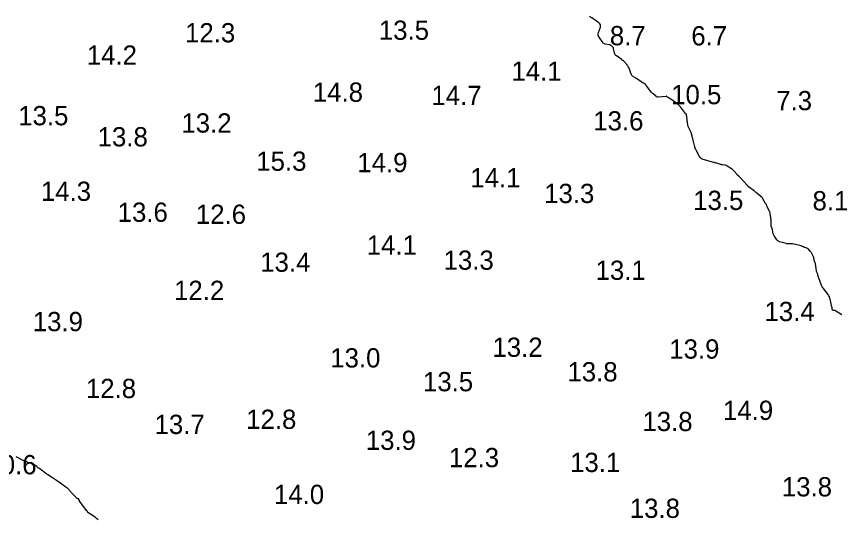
# Model space of a CAD drawing. Extents: x 815352 to 820877, y 582403 to 597439.
# Drawn here: x 817930.1 to 818143.8, y 595534.5 to 595665.1 of the extents above; entities that cross this region are included whole.
import ezdxf

# ---------------------------------------------------------------- set-up
doc = ezdxf.new("R2010")
doc.units = 0
doc.layers.add('V-CONT-EL12', color=7, linetype='Continuous')
doc.layers.add('V-TOPO-SOUN', color=7, linetype='Continuous')

msp = doc.modelspace()

# ---------------------------------------------------------------- linework, layer by layer
at = {"layer": 'V-CONT-EL12'}
for points in [[(818144.21, 595587.7), (818142.4, 595588.76), (818142.36, 595588.77), (818142.32, 595588.79), (818142.28, 595588.79), (818142.24, 595588.8), (818142.05, 595588.79), (818142.02, 595588.79), (818141.99, 595588.8), (818141.97, 595588.81), (818141.94, 595588.82), (818141.82, 595588.89), (818141.8, 595588.9), (818141.79, 595588.91), (818141.78, 595588.93), (818141.77, 595588.95), (818141.73, 595589.04), (818141.73, 595589.06), (818141.72, 595589.08), (818141.72, 595589.11), (818141.71, 595589.13), (818141.66, 595589.47), (818141.65, 595589.53), (818141.64, 595589.6), (818141.63, 595589.66), (818141.62, 595589.73), (818141.2, 595591.69), (818141.11, 595592.02), (818140.98, 595592.33), (818140.83, 595592.63), (818140.63, 595592.92), (818139.44, 595594.49), (818139.41, 595594.53), (818139.38, 595594.57), (818139.34, 595594.61), (818139.31, 595594.64), (818139.17, 595594.79), (818139.14, 595594.83), (818139.11, 595594.87), (818139.08, 595594.92), (818139.06, 595594.96), (818138.83, 595595.52), (818138.79, 595595.63), (818138.75, 595595.74), (818138.71, 595595.85), (818138.67, 595595.96), (818137.99, 595597.99), (818137.96, 595598.08), (818137.93, 595598.17), (818137.89, 595598.26), (818137.86, 595598.35), (818137.72, 595598.72), (818137.68, 595598.81), (818137.65, 595598.9), (818137.63, 595599), (818137.62, 595599.1), (818137.38, 595600.86), (818137.37, 595600.95), (818137.35, 595601.03), (818137.32, 595601.11), (818137.29, 595601.19), (818137.14, 595601.5), (818137.1, 595601.58), (818137.08, 595601.66), (818137.05, 595601.74), (818137.04, 595601.82), (818136.94, 595602.41), (818136.91, 595602.54), (818136.87, 595602.66), (818136.83, 595602.78), (818136.77, 595602.89), (818136.41, 595603.59), (818136.33, 595603.74), (818136.24, 595603.87), (818136.14, 595604), (818136.04, 595604.13), (818135.55, 595604.68), (818135.46, 595604.77), (818135.36, 595604.84), (818135.25, 595604.9), (818135.14, 595604.95), (818134.57, 595605.15), (818134.49, 595605.17), (818134.41, 595605.21), (818134.33, 595605.24), (818134.26, 595605.27), (818133.96, 595605.42), (818133.89, 595605.46), (818133.81, 595605.49), (818133.73, 595605.51), (818133.65, 595605.54), (818131.38, 595606.08), (818131.33, 595606.09), (818131.27, 595606.09), (818131.22, 595606.1), (818131.17, 595606.09), (818130.95, 595606.08), (818130.9, 595606.08), (818130.85, 595606.08), (818130.79, 595606.08), (818130.74, 595606.08), (818130.19, 595606.09), (818130.08, 595606.09), (818129.98, 595606.11), (818129.87, 595606.12), (818129.76, 595606.15), (818128.06, 595606.63), (818127.84, 595606.7), (818127.65, 595606.82), (818127.48, 595606.96), (818127.33, 595607.13), (818126.79, 595607.89), (818126.66, 595608.08), (818126.56, 595608.29), (818126.47, 595608.5), (818126.41, 595608.72), (818126.08, 595610.14), (818126.06, 595610.18), (818126.05, 595610.22), (818126.04, 595610.26), (818126.02, 595610.29), (818125.94, 595610.44), (818125.92, 595610.48), (818125.91, 595610.52), (818125.9, 595610.56), (818125.9, 595610.6), (818125.86, 595611.99), (818125.85, 595612.2), (818125.84, 595612.41), (818125.81, 595612.62), (818125.78, 595612.83), (818125.59, 595613.99), (818125.59, 595614.03), (818125.58, 595614.08), (818125.57, 595614.12), (818125.56, 595614.16), (818125.51, 595614.33), (818125.5, 595614.37), (818125.49, 595614.41), (818125.47, 595614.45), (818125.45, 595614.49), (818124.85, 595615.73), (818124.74, 595615.94), (818124.63, 595616.15), (818124.52, 595616.36), (818124.4, 595616.57), (818123.74, 595617.74), (818123.72, 595617.77), (818123.7, 595617.81), (818123.69, 595617.85), (818123.67, 595617.89), (818123.61, 595618.04), (818123.59, 595618.08), (818123.57, 595618.11), (818123.54, 595618.13), (818123.5, 595618.15), (818123.35, 595618.24), (818123.31, 595618.26), (818123.28, 595618.28), (818123.24, 595618.31), (818123.21, 595618.33), (818122.17, 595619.22), (818121.98, 595619.38), (818121.8, 595619.53), (818121.61, 595619.68), (818121.41, 595619.83), (818120.01, 595620.89), (818119.98, 595620.91), (818119.95, 595620.94), (818119.93, 595620.96), (818119.9, 595620.99), (818119.8, 595621.11), (818119.77, 595621.14), (818119.75, 595621.17), (818119.72, 595621.2), (818119.69, 595621.23), (818117.72, 595623.38), (818117.66, 595623.44), (818117.6, 595623.5), (818117.54, 595623.56), (818117.48, 595623.62), (818117.23, 595623.84), (818117.17, 595623.9), (818117.11, 595623.96), (818117.05, 595624.02), (818117, 595624.08), (818116.23, 595624.97), (818116.08, 595625.13), (818115.92, 595625.29), (818115.75, 595625.42), (818115.56, 595625.55), (818114.47, 595626.26), (818114.33, 595626.34), (818114.18, 595626.41), (818114.03, 595626.46), (818113.86, 595626.49), (818113.21, 595626.6), (818113.04, 595626.63), (818112.88, 595626.67), (818112.72, 595626.71), (818112.56, 595626.75), (818111.74, 595626.99), (818111.55, 595627.04), (818111.35, 595627.1), (818111.16, 595627.15), (818110.97, 595627.21), (818108.25, 595627.98), (818107.95, 595628.09), (818107.69, 595628.26), (818107.47, 595628.48), (818107.29, 595628.75), (818106.39, 595630.38), (818106.36, 595630.44), (818106.33, 595630.51), (818106.3, 595630.58), (818106.27, 595630.65), (818106.17, 595630.93), (818106.15, 595631), (818106.13, 595631.07), (818106.1, 595631.15), (818106.08, 595631.22), (818105.6, 595633.03), (818105.57, 595633.15), (818105.53, 595633.27), (818105.5, 595633.39), (818105.47, 595633.51), (818105.33, 595634.09), (818105.31, 595634.16), (818105.29, 595634.23), (818105.28, 595634.3), (818105.26, 595634.38), (818105.21, 595634.67), (818105.19, 595634.74), (818105.17, 595634.81), (818105.14, 595634.88), (818105.11, 595634.95), (818104.44, 595636.37), (818104.37, 595636.51), (818104.32, 595636.65), (818104.28, 595636.8), (818104.25, 595636.95), (818104.15, 595637.56), (818104.13, 595637.71), (818104.11, 595637.86), (818104.09, 595638.01), (818104.07, 595638.17), (818103.97, 595639.17), (818103.94, 595639.39), (818103.87, 595639.59), (818103.78, 595639.78), (818103.65, 595639.95), (818102.32, 595641.6), (818102.09, 595641.88), (818101.84, 595642.13), (818101.57, 595642.37), (818101.28, 595642.58), (818099.61, 595643.78), (818099.56, 595643.81), (818099.52, 595643.84), (818099.47, 595643.86), (818099.43, 595643.89), (818099.24, 595643.98), (818099.19, 595644.01), (818099.15, 595644.04), (818099.11, 595644.07), (818099.07, 595644.1), (818098.79, 595644.36), (818098.78, 595644.37), (818098.77, 595644.37), (818098.76, 595644.38), (818098.74, 595644.38), (818098.69, 595644.37), (818098.68, 595644.37), (818098.66, 595644.36), (818098.65, 595644.36), (818098.64, 595644.36), (818096.55, 595644.14), (818096.5, 595644.14), (818096.44, 595644.15), (818096.39, 595644.16), (818096.35, 595644.18), (818096.15, 595644.26), (818096.1, 595644.28), (818096.06, 595644.31), (818096.01, 595644.34), (818095.97, 595644.37), (818095.25, 595644.98), (818095.12, 595645.1), (818094.99, 595645.22), (818094.88, 595645.35), (818094.77, 595645.48), (818093.6, 595647.01), (818093.53, 595647.09), (818093.46, 595647.17), (818093.38, 595647.25), (818093.31, 595647.33), (818092.89, 595647.72), (818092.85, 595647.74), (818092.82, 595647.77), (818092.78, 595647.79), (818092.74, 595647.81), (818092.58, 595647.89), (818092.54, 595647.91), (818092.5, 595647.93), (818092.46, 595647.95), (818092.42, 595647.98), (818090.94, 595648.96), (818090.83, 595649.03), (818090.72, 595649.1), (818090.61, 595649.17), (818090.49, 595649.24), (818089.91, 595649.58), (818089.86, 595649.62), (818089.82, 595649.65), (818089.79, 595649.7), (818089.76, 595649.75), (818089.65, 595649.95), (818089.62, 595650), (818089.6, 595650.06), (818089.57, 595650.11), (818089.55, 595650.16), (818088.99, 595651.67), (818088.89, 595651.9), (818088.77, 595652.12), (818088.63, 595652.32), (818088.48, 595652.51), (818087.53, 595653.58), (818087.5, 595653.6), (818087.47, 595653.63), (818087.44, 595653.65), (818087.41, 595653.67), (818087.25, 595653.77), (818087.24, 595653.78), (818087.22, 595653.79), (818087.21, 595653.8), (818087.2, 595653.81), (818087.14, 595653.86), (818087.13, 595653.87), (818087.12, 595653.88), (818087.1, 595653.89), (818087.09, 595653.9), (818085.71, 595654.84), (818085.53, 595654.99), (818085.39, 595655.16), (818085.29, 595655.36), (818085.23, 595655.58), (818084.99, 595656.79), (818084.97, 595656.88), (818084.93, 595656.97), (818084.88, 595657.04), (818084.81, 595657.11), (818084.47, 595657.43), (818084.43, 595657.47), (818084.39, 595657.5), (818084.34, 595657.54), (818084.29, 595657.57), (818084.11, 595657.68), (818084.06, 595657.71), (818084.01, 595657.73), (818083.96, 595657.74), (818083.91, 595657.76), (818082.81, 595657.92), (818082.62, 595657.97), (818082.45, 595658.05), (818082.31, 595658.16), (818082.18, 595658.31), (818081.23, 595659.69), (818081.07, 595659.98), (818080.99, 595660.28), (818080.99, 595660.59), (818081.06, 595660.92), (818081.55, 595662.32), (818081.62, 595662.64), (818081.58, 595662.93), (818081.44, 595663.19), (818081.2, 595663.42), (818079.32, 595664.76), (818079.03, 595664.95), (818078.74, 595665.13)], [(817951.26, 595534.49), (817950.89, 595534.83), (817950.8, 595534.91), (817950.7, 595534.99), (817950.6, 595535.06), (817950.5, 595535.13), (817948.65, 595536.38), (817948.62, 595536.4), (817948.6, 595536.43), (817948.58, 595536.46), (817948.57, 595536.49), (817948.54, 595536.63), (817948.52, 595536.66), (817948.51, 595536.69), (817948.49, 595536.72), (817948.46, 595536.74), (817948.34, 595536.82), (817948.32, 595536.84), (817948.29, 595536.86), (817948.27, 595536.89), (817948.24, 595536.91), (817946.58, 595539.17), (817946.53, 595539.24), (817946.49, 595539.3), (817946.46, 595539.37), (817946.43, 595539.44), (817946.31, 595539.76), (817946.28, 595539.82), (817946.24, 595539.86), (817946.19, 595539.9), (817946.14, 595539.93), (817945.89, 595540.03), (817945.83, 595540.06), (817945.77, 595540.09), (817945.72, 595540.13), (817945.67, 595540.18), (817944.85, 595541.01), (817944.7, 595541.16), (817944.55, 595541.32), (817944.4, 595541.48), (817944.26, 595541.64), (817943.5, 595542.5), (817943.44, 595542.56), (817943.37, 595542.62), (817943.31, 595542.68), (817943.24, 595542.73), (817942.95, 595542.93), (817942.88, 595542.98), (817942.81, 595543.03), (817942.74, 595543.08), (817942.67, 595543.13), (817942.24, 595543.43), (817942.14, 595543.5), (817942.05, 595543.57), (817941.95, 595543.64), (817941.86, 595543.7), (817940.47, 595544.67), (817940.23, 595544.84), (817939.98, 595545), (817939.73, 595545.17), (817939.48, 595545.33), (817938.21, 595546.13), (817938.1, 595546.21), (817937.98, 595546.29), (817937.87, 595546.37), (817937.76, 595546.45), (817937.33, 595546.8), (817937.22, 595546.89), (817937.11, 595546.97), (817937, 595547.06), (817936.89, 595547.14), (817935.88, 595547.87), (817935.75, 595547.96), (817935.62, 595548.06), (817935.5, 595548.16), (817935.37, 595548.26), (817934.88, 595548.67), (817934.75, 595548.77), (817934.62, 595548.85), (817934.48, 595548.92), (817934.33, 595548.97), (817933.07, 595549.37), (817932.97, 595549.4), (817932.88, 595549.43), (817932.79, 595549.47), (817932.7, 595549.51), (817932.22, 595549.71), (817932.19, 595549.72), (817932.16, 595549.74), (817932.13, 595549.75), (817932.1, 595549.76), (817931.99, 595549.8), (817931.96, 595549.81), (817931.93, 595549.82), (817931.9, 595549.83), (817931.87, 595549.85), (817930.07, 595550.82)]]:
    msp.add_lwpolyline(points, dxfattribs=at)

# ---------------------------------------------------------------- texts
at = {"layer": 'V-TOPO-SOUN'}
for s, p in [('12.3 ', (817973.84, 595658.37)), ('13.5 ', (818024.1, 595659.03)), ('8.7', (818084.02, 595657.62)), ('6.7', (818105.15, 595657.59)), ('14.2 ', (817948.35, 595652.57)), ('14.1 ', (818058.49, 595648.4)), ('14.8 ', (818006.98, 595642.95)), ('10.5 ', (818099.92, 595642.31)), ('14.7 ', (818037.72, 595642.1)), ('7.3', (818127.17, 595640.76)), ('13.5 ', (817930.57, 595636.85)), ('13.2 ', (817972.89, 595634.95)), ('13.6 ', (818079.72, 595635.51)), ('13.8 ', (817951.17, 595631.37)), ('15.3 ', (817992.31, 595625.04)), ('14.9 ', (818018.52, 595624.68)), ('14.1 ', (818047.83, 595620.74)), ('14.3 ', (817936.44, 595617.23)), ('13.3 ', (818066.98, 595616.67)), ('13.5 ', (818105.63, 595614.87)), ('8.1', (818136.59, 595614.77)), ('13.6 ', (817956.36, 595611.79)), ('12.6 ', (817976.64, 595611.26)), ('14.1 ', (818020.96, 595603.29)), ('13.4 ', (817993.33, 595598.83)), ('13.3 ', (818040.9, 595599.35)), ('13.1 ', (818080.31, 595596.73)), ('12.2 ', (817970.98, 595591.51)), ('13.4 ', (818124.13, 595586.03)), ('13.9 ', (817934.34, 595583.41)), ('13.2 ', (818053.56, 595576.75)), ('13.9 ', (818099.43, 595576.29)), ('13.0 ', (818011.5, 595573.99)), ('13.8 ', (818073.02, 595570.38)), ('13.5 ', (818035.55, 595567.82)), ('12.8 ', (817948.12, 595566.05)), ('14.9 ', (818113.37, 595560.38)), ('13.7 ', (817965.93, 595556.73)), ('12.8 ', (817989.69, 595558.05)), ('13.8 ', (818092.47, 595557.49)), ('13.9 ', (818020.72, 595552.6)), ('12.3 ', (818042.28, 595548.11)), ('10.6 ', (817922.31, 595546.27)), ('13.1 ', (818073.71, 595546.86)), ('13.8 ', (818128.63, 595540.53)), ('14.0 ', (817996.9, 595538.56)), ('13.8 ', (818089.19, 595534.95))]:
    msp.add_text(s, height=5, dxfattribs=at).set_placement(p)

doc.saveas('drawing.dxf')
